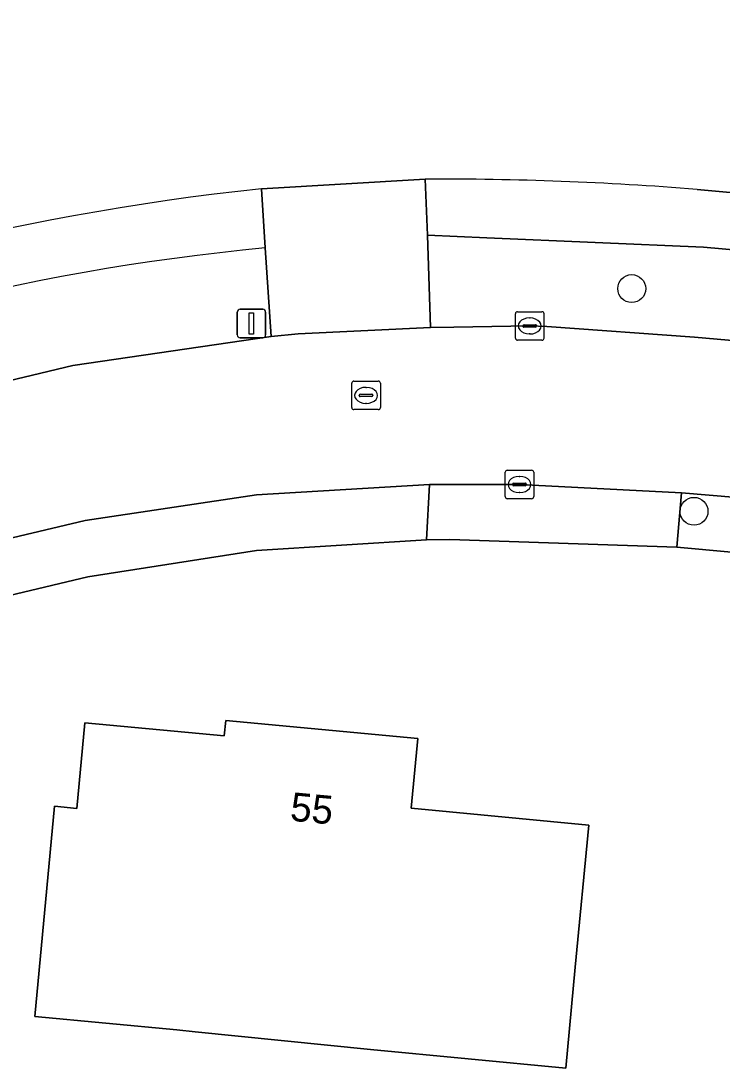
# Model space of a CAD drawing. Extents: x 162722 to 165104, y 384719 to 386284.
# Drawn here: x 163798.21 to 163822.76, y 385173.67 to 385210.36 of the extents above; entities that cross this region are included whole.
import ezdxf

# ---------------------------------------------------------------- set-up
doc = ezdxf.new("R2010")
doc.units = 0
for name, color, linetype in [('IMGEO_Boom', 7, 'Continuous'), ('IMGEO_Erf', 7, 'Continuous'), ('IMGEO_Groenvoorziening', 7, 'Continuous'), ('IMGEO_Kolk', 7, 'Continuous'), ('IMGEO_Lichtmast', 7, 'Continuous'), ('IMGEO_Pand', 7, 'Continuous'), ('IMGEO_Pand_nummerreeks', 7, 'Continuous'), ('IMGEO_Parkeervlak_open', 7, 'Continuous'), ('IMGEO_Rijbaan_lokaal_open', 7, 'Continuous'), ('IMGEO_Rioolput', 7, 'Continuous'), ('IMGEO_Voetpad_open', 7, 'Continuous')]:
    doc.layers.add(name, color=color, linetype=linetype)

msp = doc.modelspace()

# ---------------------------------------------------------------- linework, layer by layer
at = {"layer": 'IMGEO_Boom'}
for centre in [(163819.598, 385200.986), (163821.777, 385193.181)]:
    msp.add_circle(centre, 0.489, dxfattribs=at)
at = {"layer": 'IMGEO_Erf'}
for points in [[(163821.884, 385204.463), (163848.039, 385202.074), (163853.334, 385201.617), (163885.433, 385198.683), (163890.93, 385198.181), (163896.183, 385197.702), (163902.342, 385197.205), (163904.794, 385196.97), (163906.369, 385196.829), (163910.133, 385241.022)], [(163806.632, 385204.48), (163812.37, 385204.823)], [(163825.134, 385191.567), (163821.176, 385191.928), (163813.233, 385192.198), (163812.417, 385192.186), (163806.459, 385191.804), (163800.559, 385190.891), (163795.792, 385189.75), (163792.15, 385188.692), (163791.753, 385188.552), (163791.37, 385188.378), (163791.003, 385188.169), (163790.657, 385187.929), (163790.334, 385187.659), (163790.037, 385187.361), (163789.767, 385187.038), (163789.527, 385186.692), (163789.318, 385186.326), (163789.144, 385185.943), (163789.004, 385185.545), (163788.901, 385185.137), (163788.834, 385184.721), (163788.81, 385184.44)]]:
    msp.add_lwpolyline(points, dxfattribs=at)
msp.add_lwpolyline([(163804.317, 385174.948), (163803.674, 385175.009), (163798.696, 385175.478), (163799.392, 385182.847), (163800.171, 385182.773), (163800.454, 385185.771), (163805.33, 385185.311), (163805.381, 385185.851), (163812.107, 385185.216), (163811.877, 385182.775), (163818.091, 385182.189), (163817.621, 385177.212), (163817.287, 385173.673), (163810.451, 385174.318)], close=True, dxfattribs=at)
for centre, radius, start, end in [((163812.805, 385090.415), 114.408, 85.44832, 90.21772), ((163815.645, 385118.314), 86.636, 95.97151, 113.55548)]:
    msp.add_arc(centre, radius, start, end, dxfattribs=at)
at = {"layer": 'IMGEO_Groenvoorziening'}
msp.add_lwpolyline([(163847.865, 385200.131), (163822.11, 385202.443), (163814.519, 385202.766), (163812.441, 385202.855), (163812.547, 385199.621), (163813.363, 385199.634), (163816.025, 385199.676), (163816.625, 385199.662), (163821.792, 385199.282), (163847.551, 385197.003)], close=True, dxfattribs=at)
for points in [[(163806.974, 385199.311), (163806.767, 385202.409)], [(163780.317, 385191.69), (163786.556, 385194.421), (163793.207, 385196.659), (163800.031, 385198.293), (163806.974, 385199.311)]]:
    msp.add_lwpolyline(points, dxfattribs=at)
msp.add_arc((163814.091, 385124.271), 78.48, 95.35467, 114.03676, dxfattribs=at)
at = {"layer": 'IMGEO_Kolk'}
for p, q in [((163815.524, 385199.25), (163815.524, 385200.102)), ((163815.599, 385200.176), (163816.451, 385200.176)), ((163816.012, 385199.956), (163816.037, 385199.956)), ((163816.525, 385200.102), (163816.525, 385199.25)), ((163815.783, 385199.67), (163815.783, 385199.682)), ((163816.221, 385199.633), (163815.823, 385199.633)), ((163815.826, 385199.719), (163816.224, 385199.719)), ((163816.267, 385199.682), (163816.267, 385199.67)), ((163816.451, 385199.176), (163815.599, 385199.176)), ((163816.035, 385199.396), (163816.01, 385199.396)), ((163815.166, 385193.696), (163815.166, 385194.548)), ((163815.241, 385194.622), (163816.093, 385194.622)), ((163815.654, 385194.402), (163815.679, 385194.402)), ((163816.167, 385194.548), (163816.167, 385193.696)), ((163815.425, 385194.116), (163815.425, 385194.128)), ((163815.863, 385194.079), (163815.465, 385194.079)), ((163815.468, 385194.165), (163815.866, 385194.165)), ((163815.909, 385194.128), (163815.909, 385194.116)), ((163816.093, 385193.622), (163815.241, 385193.622)), ((163815.677, 385193.842), (163815.652, 385193.842))]:
    msp.add_line(p, q, dxfattribs=at)
for points in [[(163815.524, 385199.25), (163815.524, 385200.102)], [(163815.599, 385200.176), (163816.451, 385200.176)], [(163816.525, 385200.102), (163816.525, 385199.25)], [(163816.451, 385199.176), (163815.599, 385199.176)], [(163815.166, 385193.696), (163815.166, 385194.548)], [(163815.241, 385194.622), (163816.093, 385194.622)], [(163816.167, 385194.548), (163816.167, 385193.696)], [(163816.093, 385193.622), (163815.241, 385193.622)]]:
    msp.add_lwpolyline(points, dxfattribs=at)
for centre, radius, start, end in [((163815.601, 385200.1), 0.0765, 91.552, 178.448), ((163815.601, 385200.1), 0.0765, 91.552, 178.448), ((163816.449, 385200.1), 0.0765, 1.552, 88.448), ((163816.449, 385200.1), 0.0765, 1.552, 88.448), ((163815.823, 385199.679), 0.0403, 85.8775, 175.7526), ((163815.82, 385199.669), 0.0366, 178.938, 274.7102), ((163816.224, 385199.676), 0.043, 264.8664, 352.4533), ((163816.228, 385199.681), 0.0386, 1.7309, 96.639), ((163815.601, 385199.252), 0.0765, 181.552, 268.448), ((163815.601, 385199.252), 0.0765, 181.552, 268.448), ((163816.449, 385199.252), 0.0765, 271.552, 358.448), ((163816.449, 385199.252), 0.0765, 271.552, 358.448), ((163815.243, 385194.546), 0.0765, 91.552, 178.448), ((163815.243, 385194.546), 0.0765, 91.552, 178.448), ((163816.091, 385194.546), 0.0765, 1.552, 88.448), ((163816.091, 385194.546), 0.0765, 1.552, 88.448), ((163815.465, 385194.125), 0.0403, 85.8775, 175.7526), ((163815.462, 385194.115), 0.0366, 178.938, 274.7102), ((163815.866, 385194.122), 0.043, 264.8664, 352.4533), ((163815.87, 385194.127), 0.0386, 1.7309, 96.639), ((163815.243, 385193.698), 0.0765, 181.552, 268.448), ((163815.243, 385193.698), 0.0765, 181.552, 268.448), ((163816.091, 385193.698), 0.0765, 271.552, 358.448), ((163816.091, 385193.698), 0.0765, 271.552, 358.448)]:
    msp.add_arc(centre, radius, start, end, dxfattribs=at)
for centre, major_axis, ratio, start_param, end_param in [((163816.011, 385199.676), (-0.387, 0.002), 0.722429, 4.712389, 7.853982), ((163816.036, 385199.676), (-0.39, 0.002), 0.717154, 1.570796, 4.712389), ((163815.653, 385194.122), (-0.387, 0.002), 0.722429, 4.712389, 7.853982), ((163815.678, 385194.122), (-0.39, 0.002), 0.717154, 1.570796, 4.712389)]:
    msp.add_ellipse(centre, major_axis=major_axis, ratio=ratio, start_param=start_param, end_param=end_param, dxfattribs=at)
at = {"layer": 'IMGEO_Lichtmast'}
for p, q in [((163805.887, 385200.261), (163806.677, 385200.261)), ((163806.677, 385200.261), (163805.887, 385200.261)), ((163805.787, 385199.361), (163805.787, 385200.161)), ((163805.787, 385200.161), (163805.787, 385199.361)), ((163806.777, 385200.161), (163806.777, 385199.361)), ((163806.777, 385199.361), (163806.777, 385200.161)), ((163806.677, 385199.261), (163805.887, 385199.261)), ((163805.887, 385199.261), (163806.677, 385199.261))]:
    msp.add_line(p, q, dxfattribs=at)
msp.add_lwpolyline([(163806.207, 385200.136), (163806.357, 385200.136), (163806.357, 385199.386), (163806.207, 385199.386), (163806.207, 385200.136)], dxfattribs=at)
for centre, start, end in [((163805.887, 385200.161), 90, 180), ((163805.887, 385200.161), 90, 180), ((163806.677, 385200.161), 0, 90), ((163806.677, 385200.161), 360, 90), ((163805.887, 385199.361), 180, 270), ((163805.887, 385199.361), 180, 270), ((163806.677, 385199.361), 270, 0), ((163806.677, 385199.361), 270, 0)]:
    msp.add_arc(centre, 0.1, start, end, dxfattribs=at)
at = {"layer": 'IMGEO_Pand'}
msp.add_lwpolyline([(163804.317, 385174.948), (163810.451, 385174.318), (163817.287, 385173.673), (163817.621, 385177.212), (163818.091, 385182.189), (163811.877, 385182.775), (163812.107, 385185.216), (163805.381, 385185.851), (163805.33, 385185.311), (163800.454, 385185.771), (163800.171, 385182.773), (163799.392, 385182.847), (163798.696, 385175.478), (163803.674, 385175.009)], close=True, dxfattribs=at)
at = {"layer": 'IMGEO_Parkeervlak_open'}
msp.add_lwpolyline([(163795.792, 385189.75), (163800.559, 385190.891), (163806.459, 385191.804), (163812.417, 385192.186), (163812.52, 385194.12), (163806.461, 385193.76), (163800.459, 385192.86), (163795.384, 385191.661)], dxfattribs=at)
msp.add_lwpolyline([(163825.134, 385191.567), (163825.356, 385193.486), (163821.336, 385193.83), (163821.176, 385191.928)], close=True, dxfattribs=at)
at = {"layer": 'IMGEO_Rijbaan_lokaal_open'}
for points in [[(163852.89, 385196.531), (163847.551, 385197.003), (163821.792, 385199.282), (163816.625, 385199.662), (163816.025, 385199.676), (163813.363, 385199.634), (163812.547, 385199.621), (163807.914, 385199.406), (163806.974, 385199.311), (163800.031, 385198.293), (163793.207, 385196.659), (163786.556, 385194.421), (163780.317, 385191.69), (163773.934, 385188.421)], [(163769.407, 385179.925), (163775.433, 385182.993), (163775.688, 385183.116), (163776.55, 385183.522), (163776.638, 385183.582), (163790.675, 385190.066), (163791.406, 385190.398), (163795.384, 385191.661), (163800.459, 385192.86), (163806.461, 385193.76), (163812.52, 385194.12), (163815.667, 385194.122), (163821.336, 385193.83), (163825.356, 385193.486), (163830.2, 385193.042), (163833.933, 385192.725), (163856.328, 385190.735)]]:
    msp.add_lwpolyline(points, dxfattribs=at)
at = {"layer": 'IMGEO_Rioolput'}
for p, q in [((163809.795, 385196.818), (163809.795, 385197.67)), ((163809.87, 385197.744), (163810.722, 385197.744)), ((163810.796, 385197.67), (163810.796, 385196.818)), ((163810.097, 385197.287), (163810.495, 385197.287)), ((163810.283, 385197.524), (163810.308, 385197.524)), ((163810.054, 385197.238), (163810.054, 385197.25)), ((163810.492, 385197.201), (163810.094, 385197.201)), ((163810.306, 385196.964), (163810.281, 385196.964)), ((163810.538, 385197.25), (163810.538, 385197.238)), ((163810.722, 385196.744), (163809.87, 385196.744))]:
    msp.add_line(p, q, dxfattribs=at)
for points in [[(163809.795, 385196.818), (163809.795, 385197.67)], [(163809.87, 385197.744), (163810.722, 385197.744)], [(163810.796, 385197.67), (163810.796, 385196.818)], [(163810.722, 385196.744), (163809.87, 385196.744)]]:
    msp.add_lwpolyline(points, dxfattribs=at)
for centre, radius, start, end in [((163809.872, 385197.668), 0.0765, 91.552, 178.448), ((163809.872, 385197.668), 0.0765, 91.552, 178.448), ((163810.72, 385197.668), 0.0765, 1.552, 88.448), ((163810.72, 385197.668), 0.0765, 1.552, 88.448), ((163810.094, 385197.247), 0.0403, 85.8775, 175.7526), ((163810.499, 385197.249), 0.0386, 1.7309, 96.639), ((163810.091, 385197.237), 0.0366, 178.938, 274.7102), ((163810.495, 385197.244), 0.043, 264.8664, 352.4533), ((163809.872, 385196.82), 0.0765, 181.552, 268.448), ((163809.872, 385196.82), 0.0765, 181.552, 268.448), ((163810.72, 385196.82), 0.0765, 271.552, 358.448), ((163810.72, 385196.82), 0.0765, 271.552, 358.448)]:
    msp.add_arc(centre, radius, start, end, dxfattribs=at)
for centre, major_axis, ratio, start_param, end_param in [((163810.282, 385197.244), (-0.387, 0.002), 0.722429, 4.712389, 7.853982), ((163810.307, 385197.244), (-0.39, 0.002), 0.717154, 1.570796, 4.712389)]:
    msp.add_ellipse(centre, major_axis=major_axis, ratio=ratio, start_param=start_param, end_param=end_param, dxfattribs=at)
at = {"layer": 'IMGEO_Voetpad_open'}
for points in [[(163812.37, 385204.823), (163806.632, 385204.48), (163806.767, 385202.409), (163806.974, 385199.311), (163807.914, 385199.406), (163812.547, 385199.621), (163812.441, 385202.855)], [(163821.176, 385191.928), (163821.336, 385193.83), (163815.667, 385194.122), (163812.52, 385194.12), (163812.417, 385192.186), (163813.233, 385192.198)]]:
    msp.add_lwpolyline(points, close=True, dxfattribs=at)
for points in [[(163812.37, 385204.823), (163812.441, 385202.855), (163814.519, 385202.766), (163822.11, 385202.443), (163847.865, 385200.131), (163848.039, 385202.074), (163821.884, 385204.463)], [(163806.767, 385202.409), (163806.632, 385204.48)]]:
    msp.add_lwpolyline(points, dxfattribs=at)
for centre, radius, start, end in [((163812.805, 385090.415), 114.408, 85.44832, 90.21772), ((163815.645, 385118.314), 86.636, 95.97151, 113.55548), ((163814.091, 385124.271), 78.48, 95.35467, 114.03676)]:
    msp.add_arc(centre, radius, start, end, dxfattribs=at)

# ---------------------------------------------------------------- texts
at = {"layer": 'IMGEO_Pand_nummerreeks'}
msp.add_text('55', height=1, rotation=354.6067, dxfattribs=at).set_placement((163807.613, 385182.345))

doc.saveas('drawing.dxf')
